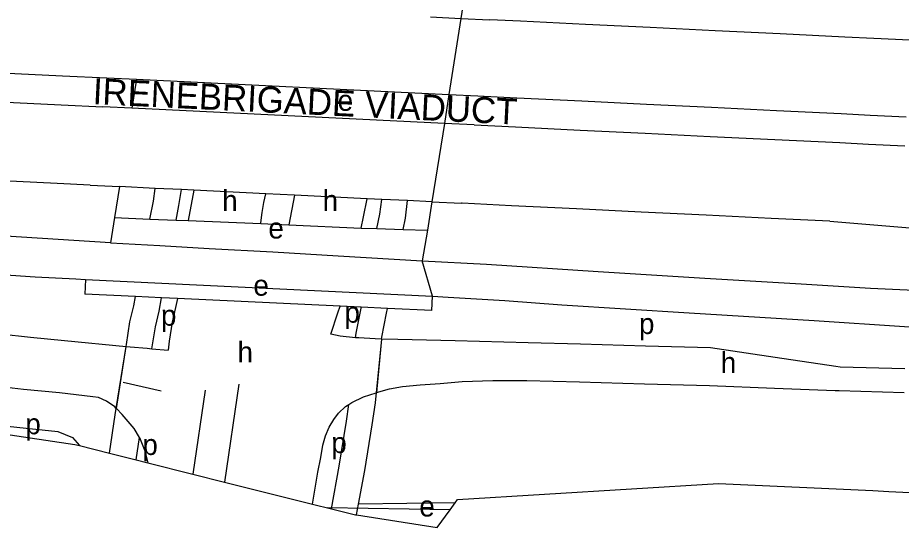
# Model space of a CAD drawing. Extents: x 161093 to 163177, y 379000 to 380904.
# Drawn here: x 161451 to 161621, y 379498.6 to 379596.7 of the extents above; entities that cross this region are included whole.
import ezdxf

# ---------------------------------------------------------------- set-up
doc = ezdxf.new("R2010")
doc.units = 0
for name, color, linetype in [('BLT_Basislijn', 7, 'Continuous'), ('BLT_Centroide', 7, 'Continuous'), ('BLT_Gemeentegrens', 7, 'Continuous'), ('BLT_Hoogspanningsmast_en_leidingen', 7, 'Continuous'), ('BLT_Straatnaam', 7, 'Continuous'), ('BLT_Vlakafsluiter', 7, 'Continuous')]:
    doc.layers.add(name, color=color, linetype=linetype)

msp = doc.modelspace()

# ---------------------------------------------------------------- linework, layer by layer
at = {"layer": 'BLT_Basislijn'}
for p, q in [((161537.25, 379602.42), (161536.33, 379596.59)), ((161530.46, 379596.88), (161536.33, 379596.59)), ((161536.33, 379596.59), (161541.91, 379596.32)), ((161468.18, 379585.15), (161473.89, 379584.87)), ((161473.89, 379584.87), (161473.01, 379579.31)), ((161473.89, 379584.87), (161534.01, 379581.94)), ((161534.01, 379581.94), (161533.13, 379576.38)), ((161534.01, 379581.94), (161539.59, 379581.67)), ((161473.01, 379579.31), (161467.42, 379579.58)), ((161533.13, 379576.38), (161473.01, 379579.31)), ((161538.85, 379576.1), (161533.13, 379576.38)), ((161465.01, 379564.48), (161470.62, 379564.2)), ((161470.62, 379564.2), (161469.68, 379558.25)), ((161477.51, 379563.87), (161470.62, 379564.2)), ((161482.53, 379563.62), (161477.51, 379563.87)), ((161484.95, 379563.51), (161482.53, 379563.62)), ((161498.77, 379562.83), (161484.95, 379563.51)), ((161504.33, 379562.56), (161498.77, 379562.83)), ((161518.25, 379561.88), (161504.33, 379562.56)), ((161521.07, 379561.75), (161518.25, 379561.88)), ((161526.07, 379561.5), (161521.07, 379561.75)), ((161530.74, 379561.27), (161526.07, 379561.5)), ((161530.74, 379561.27), (161529.88, 379555.82)), ((161530.74, 379561.27), (161536.46, 379560.99)), ((161469.68, 379558.25), (161468.91, 379553.37)), ((161469.68, 379558.25), (161476.49, 379557.96)), ((161476.49, 379557.96), (161481.54, 379557.75)), ((161481.54, 379557.75), (161483.85, 379557.66)), ((161483.85, 379557.66), (161497.79, 379557.1)), ((161607.31, 379557.54), (161658.4, 379553.21)), ((161497.79, 379557.1), (161503.24, 379556.85)), ((161503.24, 379556.85), (161517.15, 379556.23)), ((161517.15, 379556.23), (161520.16, 379556.14)), ((161520.16, 379556.14), (161525.23, 379555.97)), ((161525.23, 379555.97), (161529.88, 379555.82)), ((161529.88, 379555.82), (161528.84, 379549.91)), ((161464.09, 379546.35), (161530.82, 379543.1)), ((161473.7, 379543.04), (161463.96, 379543.51)), ((161478.74, 379542.8), (161473.7, 379543.04)), ((161481.8, 379542.66), (161478.74, 379542.8)), ((161513.09, 379541.16), (161481.8, 379542.66)), ((161517.15, 379540.97), (161513.09, 379541.16)), ((161522.2, 379540.73), (161517.15, 379540.97)), ((161530.69, 379540.32), (161522.2, 379540.73)), ((161471.35, 379526.54), (161478.65, 379524.87)), ((161493.61, 379526.16), (161490.85, 379507.33)), ((161487.1, 379525.01), (161484.73, 379508.87)), ((161470.05, 379521.46), (161470.01, 379521.51)), ((161473.86, 379511.59), (161474.49, 379515.88)), ((161516.25, 379500.98), (161516.64, 379503.07)), ((161535.22, 379503.34), (161516.64, 379503.07))]:
    msp.add_line(p, q, dxfattribs=at)
for points in [[(161242.08, 379596.17), (161247.42, 379595.91), (161256.19, 379595.48), (161259.91, 379595.3), (161272.39, 379594.69), (161284.88, 379594.08), (161297.36, 379593.47), (161309.85, 379592.86), (161322.33, 379592.26), (161334.82, 379591.65), (161345.9, 379591.11), (161347.3, 379591.04), (161359.79, 379590.43), (161372.27, 379589.82), (161384.76, 379589.21), (161397.24, 379588.61), (161409.73, 379588), (161422.21, 379587.39), (161434.7, 379586.78), (161447.18, 379586.17), (161447.84, 379586.14), (161459.67, 379585.56), (161468.18, 379585.15)], [(161622.69, 379592.38), (161615.75, 379592.72), (161610.21, 379592.99), (161597.72, 379593.6), (161585.24, 379594.21), (161572.75, 379594.82), (161560.27, 379595.43), (161547.78, 379596.03), (161541.91, 379596.32)], [(161243.4, 379590.5), (161247.15, 379590.31), (161255.92, 379589.89), (161259.63, 379589.71), (161272.12, 379589.1), (161284.6, 379588.49), (161297.09, 379587.88), (161309.57, 379587.27), (161322.06, 379586.66), (161334.54, 379586.05), (161345.63, 379585.51), (161347.03, 379585.45), (161359.51, 379584.84), (161372, 379584.23), (161384.48, 379583.62), (161396.97, 379583.01), (161409.46, 379582.4), (161421.94, 379581.79), (161434.43, 379581.19), (161446.91, 379580.58), (161447.57, 379580.55), (161459.4, 379579.97), (161467.42, 379579.58)], [(161539.59, 379581.67), (161547.06, 379581.3), (161559.55, 379580.69), (161572.04, 379580.09), (161584.52, 379579.48), (161597.01, 379578.87), (161609.49, 379578.26), (161615.03, 379577.99), (161621.98, 379577.65)], [(161538.85, 379576.1), (161546.79, 379575.71), (161559.28, 379575.1), (161571.76, 379574.49), (161584.25, 379573.88), (161596.73, 379573.27), (161609.22, 379572.67), (161614.76, 379572.4), (161621.7, 379572.06)], [(161465.01, 379564.48), (161458.66, 379564.79), (161446.83, 379565.36), (161446.17, 379565.4), (161433.69, 379566), (161431.19, 379566.13), (161421.2, 379566.68), (161408.72, 379567.37), (161396.24, 379568.05), (161383.76, 379568.74), (161371.28, 379569.43), (161361.29, 379569.98), (161358.8, 379570.1), (161346.31, 379570.71), (161344.91, 379570.78), (161333.83, 379571.32), (161321.34, 379571.93), (161308.86, 379572.54), (161296.37, 379573.15), (161283.89, 379573.76), (161271.4, 379574.36), (161258.91, 379574.97), (161255.2, 379575.15), (161246.87, 379575.56)], [(161476.49, 379557.96), (161477.14, 379561.41), (161477.51, 379563.87)], [(161481.54, 379557.75), (161482.07, 379560.58), (161482.53, 379563.62)], [(161484.95, 379563.51), (161483.85, 379557.66)], [(161497.79, 379557.1), (161497.8, 379557.25), (161498.05, 379559.19), (161498.37, 379561.16), (161498.77, 379562.83)], [(161504.33, 379562.56), (161503.24, 379556.85)], [(161517.15, 379556.23), (161517.55, 379558.37), (161518.25, 379561.88)], [(161520.16, 379556.14), (161520.71, 379558.89), (161521.07, 379561.75)], [(161525.23, 379555.97), (161525.65, 379558.1), (161526.07, 379561.5)], [(161607.31, 379557.54), (161595.99, 379558.09), (161583.51, 379558.7), (161571.02, 379559.31), (161558.54, 379559.92), (161546.05, 379560.53), (161536.54, 379560.99), (161536.46, 379560.99)], [(161468.91, 379553.37), (161441.66, 379555.1), (161425.48, 379555.97), (161413.37, 379556.65), (161401.07, 379557.43), (161384.91, 379558.08), (161370.17, 379558.47), (161360.71, 379558.61), (161348.9, 379558.77), (161336.72, 379558.86), (161327.12, 379558.86), (161319.01, 379558.78), (161303.08, 379558.68), (161272.2, 379559.16), (161253.53, 379559.85), (161250.49, 379560.01)], [(161261.39, 379552.8), (161273.45, 379552.5), (161285.98, 379552.25), (161298.52, 379552.08), (161311.06, 379551.98), (161319.42, 379551.95), (161323.57, 379551.94), (161336.03, 379551.86), (161348.49, 379551.72), (161360.95, 379551.5), (161373.41, 379551.21), (161385.87, 379550.85), (161398.32, 379550.42), (161401.66, 379550.29), (161410.39, 379549.77), (161416.83, 379549.4), (161423.22, 379548.85), (161435.02, 379548.07), (161444.96, 379547.48), (161454.4, 379546.86), (161462.23, 379546.44), (161464.09, 379546.35)], [(161468.91, 379553.37), (161478.36, 379552.87), (161487.9, 379552.29), (161500.11, 379551.67), (161512.73, 379550.87), (161528.84, 379549.91)], [(161528.84, 379549.91), (161541.23, 379549.25), (161562.75, 379547.83), (161583.27, 379546.58), (161601.78, 379545.47), (161615.1, 379544.66), (161627.84, 379544.08)], [(161466.57, 379523.58), (161465.52, 379523.74), (161459.11, 379524.48), (161452.14, 379525.12), (161446.62, 379525.78), (161369.51, 379533.51), (161334.97, 379539.89), (161316.52, 379541.74), (161309.87, 379542.4), (161297.43, 379543.61), (161284.98, 379544.76), (161272.54, 379545.87), (161260.08, 379546.94), (161253.4, 379547.49)], [(161464.09, 379546.35), (161463.96, 379543.51)], [(161471.89, 379533.44), (161471.95, 379533.82), (161472.64, 379538.18), (161473.36, 379541.24), (161473.7, 379543.04)], [(161476.88, 379532.99), (161477.55, 379537.21), (161478.25, 379540.21), (161478.74, 379542.8)], [(161481.8, 379542.66), (161481.51, 379541.48), (161480.77, 379538.13), (161480.18, 379534.45), (161480.02, 379532.72)], [(161530.69, 379540.32), (161530.82, 379543.1)], [(161530.82, 379543.1), (161533.84, 379542.95), (161544.77, 379542.28), (161555.76, 379541.42), (161580.23, 379539.92), (161604.27, 379538.4), (161621.66, 379537.24), (161640.93, 379536.15), (161657.33, 379535.14), (161669.99, 379534.16), (161684.77, 379532.93), (161693.12, 379532.02), (161697.18, 379531.58), (161709.65, 379530.26), (161722.13, 379529), (161734.61, 379527.82), (161747.1, 379526.72), (161749.8, 379526.49)], [(161511.31, 379535.8), (161512.63, 379539.9), (161513.09, 379541.16)], [(161516.06, 379535.12), (161516.14, 379535.98), (161517.13, 379540.83), (161517.15, 379540.97)], [(161521.06, 379534.86), (161521.1, 379535.24), (161522.03, 379539.85), (161522.2, 379540.73)], [(161447.63, 379535.88), (161453.48, 379535.19), (161460.02, 379534.57), (161471.89, 379533.44)], [(161516.06, 379535.12), (161513.09, 379535.4), (161511.31, 379535.8)], [(161521.01, 379534.86), (161519.85, 379534.9), (161516.7, 379535.06), (161516.06, 379535.12)], [(161521.06, 379534.86), (161521.01, 379534.86)], [(161621.74, 379529.09), (161609.25, 379529.44), (161608.46, 379529.56), (161596.79, 379531.29), (161584.34, 379533.14), (161571.85, 379533.49), (161559.35, 379533.85), (161549.23, 379534.13), (161535.21, 379534.49), (161524.16, 379534.76), (161521.06, 379534.86)], [(161471.89, 379533.44), (161471.94, 379533.44)], [(161471.94, 379533.44), (161472.67, 379533.37), (161475.93, 379533.07), (161476.88, 379532.99)], [(161476.88, 379532.99), (161480.02, 379532.72)], [(161520.06, 379524.54), (161522.6, 379525.24), (161525.08, 379525.71), (161528.48, 379526.03), (161532.34, 379526.31), (161536.58, 379526.65), (161542.43, 379526.87), (161549.03, 379526.88), (161559.15, 379526.6), (161571.64, 379526.25), (161584.14, 379525.9), (161596.63, 379525.42), (161608.33, 379524.97), (161609.12, 379524.94), (161621.62, 379524.59)], [(161470.01, 379521.51), (161469.72, 379521.81), (161468.1, 379522.91), (161466.57, 379523.58)], [(161514.77, 379522.26), (161515.3, 379522.61), (161517.59, 379523.73), (161520, 379524.52)], [(161516.64, 379503.07), (161517.84, 379509.55), (161519.26, 379518.32), (161519.87, 379522.57), (161520.06, 379524.54)], [(161520, 379524.52), (161520.06, 379524.54)], [(161376.44, 379522.39), (161380.29, 379522.21), (161394.19, 379521.43), (161410.58, 379521.06), (161424.33, 379520.4), (161434.31, 379519.55), (161442.93, 379518.71), (161458.75, 379517.04)], [(161509.73, 379514.42), (161510.28, 379516.24), (161510.96, 379517.92), (161511.86, 379519.34), (161512.79, 379520.58), (161514.13, 379521.84), (161514.77, 379522.26)], [(161511.39, 379502.18), (161512.92, 379510.41), (161514.32, 379519.07), (161514.77, 379522.26)], [(161468.73, 379512.88), (161469.81, 379520.24), (161470.01, 379521.51)], [(161474.49, 379515.88), (161473.45, 379517.64), (161471.15, 379520.34), (161470.05, 379521.46)], [(161458.75, 379517.04), (161461.56, 379515.92), (161462.95, 379514.33)], [(161474.49, 379515.88), (161475.53, 379513.34), (161476.08, 379511.04)], [(161507.76, 379503.09), (161508.23, 379505.73), (161508.81, 379509.2), (161509.34, 379512.04), (161509.73, 379514.42)]]:
    msp.add_lwpolyline(points, dxfattribs=at)
at = {"layer": 'BLT_Gemeentegrens'}
for p, q in [((161462.95, 379514.33), (161468.73, 379512.88)), ((161473.86, 379511.59), (161476.08, 379511.04)), ((161476.08, 379511.04), (161484.73, 379508.87)), ((161484.73, 379508.87), (161490.85, 379507.33)), ((161490.85, 379507.33), (161507.76, 379503.09)), ((161534.23, 379502), (161535.22, 379503.34))]:
    msp.add_line(p, q, dxfattribs=at)
for points in [[(161376.44, 379522.39), (161442.23, 379517.53), (161462.01, 379514.56), (161462.95, 379514.33)], [(161468.73, 379512.88), (161472.54, 379511.93), (161473.86, 379511.59)], [(161535.22, 379503.34), (161535.68, 379503.96), (161585.89, 379507.02), (161615.55, 379505.69), (161618.63, 379505.53), (161621.36, 379505.38), (161635.7, 379504.63), (161666.33, 379505.31), (161667.77, 379505.34), (161676.74, 379505.54), (161735.99, 379506.87), (161891.41, 379511.56), (161894.5, 379511.66), (161900, 379511.82), (161900.14, 379511.83), (161901.03, 379511.85), (161905.93, 379512), (161913.88, 379512.24), (161936.33, 379512.92)], [(161507.76, 379503.09), (161511.39, 379502.18)], [(161511.39, 379502.18), (161516.02, 379501.02), (161516.25, 379500.98)], [(161516.25, 379500.98), (161531.72, 379498.6), (161534.23, 379502)]]:
    msp.add_lwpolyline(points, dxfattribs=at)
at = {"layer": 'BLT_Hoogspanningsmast_en_leidingen'}
msp.add_line((161534.23, 379502), (161510.6, 379502.38), dxfattribs=at)
at = {"layer": 'BLT_Vlakafsluiter'}
for p, q in [((161536.33, 379596.59), (161534.01, 379581.94)), ((161533.13, 379576.38), (161530.74, 379561.27)), ((161530.82, 379543.1), (161528.84, 379549.91)), ((161521.01, 379534.86), (161520, 379524.52)), ((161521.06, 379534.86), (161520.06, 379524.54)), ((161470.01, 379521.51), (161471.89, 379533.44)), ((161470.05, 379521.46), (161471.94, 379533.44))]:
    msp.add_line(p, q, dxfattribs=at)

# ---------------------------------------------------------------- texts
at = {"layer": 'BLT_Centroide'}
for s, p in [('e', (161512.6, 379578.8)), ('h', (161490.39, 379559.51)), ('h', (161509.7, 379559.51)), ('e', (161499.27, 379554.21)), ('e', (161496.39, 379543.2)), ('p', (161478.61, 379537.42)), ('p', (161513.92, 379538)), ('p', (161570.58, 379535.82)), ('h', (161493.34, 379530.34)), ('h', (161586.31, 379528.32)), ('p', (161452.51, 379516.52)), ('p', (161475.03, 379512.53)), ('p', (161511.38, 379512.9)), ('e', (161528.31, 379500.69))]:
    msp.add_text(s, height=4, dxfattribs=at).set_placement(p)
at = {"layer": 'BLT_Straatnaam'}
msp.add_text('IRENEBRIGADE VIADUCT', height=5, rotation=357.2095, dxfattribs=at).set_placement((161465.4, 379580.11))

doc.saveas('drawing.dxf')
